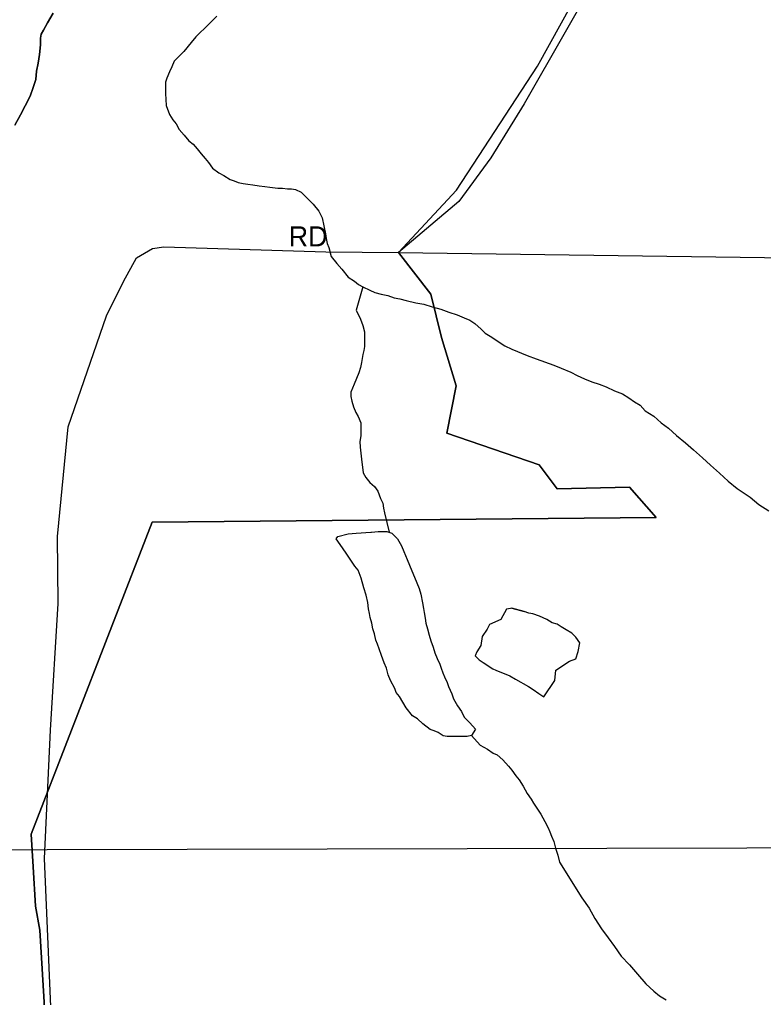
# Model space of a CAD drawing. Extents: x 2010165 to 2382125, y 1060529 to 1407316.
# Drawn here: x 2134155 to 2136008, y 1229747 to 1232184 of the extents above; entities that cross this region are included whole.
import ezdxf

# ---------------------------------------------------------------- set-up
doc = ezdxf.new("R2010")
doc.units = 0
for name, color, linetype in [('GM_X_City_Street', 7, 'Continuous'), ('GM_X_City_Street_Text', 7, 'Continuous'), ('GM_X_Corporation', 7, 'Continuous'), ('GM_X_Major_River', 7, 'Continuous'), ('GM_X_Minor_Lake', 7, 'Continuous'), ('GM_X_Minor_River', 7, 'Continuous'), ('GM_X_Rail_Line', 7, 'Continuous')]:
    doc.layers.add(name, color=color, linetype=linetype)

msp = doc.modelspace()

# ---------------------------------------------------------------- linework, layer by layer
at = {"layer": 'GM_X_City_Street'}
msp.add_lwpolyline([(2134256.4, 1229179.8), (2134217.3, 1230093.2), (2134232.4, 1230413.1), (2134251.3, 1230729.2), (2134250, 1230896), (2134276.8, 1231168.9), (2134371.9, 1231445.9), (2134414, 1231531.8), (2134446.8, 1231590.3), (2134486.2, 1231614), (2134514.5, 1231617.7), (2134918.3, 1231605.8), (2135099.6, 1231604.1), (2135244.1, 1231759), (2135312.9, 1231864.6), (2135445.4, 1232068.5), (2135560.9, 1232277.3), (2135566.6, 1232287.6)], dxfattribs=at)
at = {"layer": 'GM_X_Corporation'}
for points in [[(2135613.5, 1232326.5), (2135412.6, 1231974.5), (2135329, 1231839.8), (2135249.3, 1231731.1), (2135099.6, 1231604.1), (2135180.1, 1231500.2), (2135206.6, 1231392), (2135243.1, 1231271.8), (2135219.5, 1231153.4), (2135450.1, 1231074.2), (2135494.4, 1231014.3), (2135674.7, 1231019.1), (2135741, 1230943.2), (2134485.4, 1230931.4), (2134184.1, 1230153.8), (2134189.6, 1230072.4), (2134195.4, 1229973.9), (2134206.2, 1229914.4), (2134222.3, 1229638.6)], [(2134222.3, 1229638.6), (2134206.2, 1229914.4), (2134195.4, 1229973.9), (2134189.6, 1230072.4), (2134184.1, 1230153.8), (2134485.4, 1230931.4), (2135741, 1230943.2), (2135674.7, 1231019.1), (2135494.4, 1231014.3), (2135450.1, 1231074.2), (2135219.5, 1231153.4), (2135243.1, 1231271.8), (2135206.6, 1231392), (2135180.1, 1231500.2), (2135099.6, 1231604.1), (2139111.1, 1231548.6)]]:
    msp.add_lwpolyline(points, dxfattribs=at)
at = {"layer": 'GM_X_Major_River'}
for points in [[(2134239.2, 1232200.1), (2134225.3, 1232175.9), (2134215.3, 1232157.8), (2134209.3, 1232147.8), (2134207.3, 1232137.8), (2134207.4, 1232121.7), (2134205.5, 1232097.6), (2134201.5, 1232075.5), (2134197.6, 1232055.4), (2134195.7, 1232035.4), (2134189.7, 1232015.3), (2134181.8, 1231993.2), (2134169.8, 1231969.1), (2134157.8, 1231947), (2134143.9, 1231920.8)], [(2134143.9, 1231920.8), (2134157.8, 1231947), (2134169.8, 1231969.1), (2134181.8, 1231993.2), (2134189.7, 1232015.3), (2134195.7, 1232035.4), (2134197.6, 1232055.4), (2134201.5, 1232075.5), (2134205.5, 1232097.6), (2134207.4, 1232121.7), (2134207.3, 1232137.8), (2134209.3, 1232147.8), (2134215.3, 1232157.8), (2134225.3, 1232175.9), (2134239.2, 1232200.1)]]:
    msp.add_lwpolyline(points, dxfattribs=at)
at = {"layer": 'GM_X_Minor_Lake'}
for points in [[(2135030.6, 1230906.3), (2135032.3, 1230906.3), (2135048.3, 1230908.3), (2135058.4, 1230908.4), (2135070.4, 1230908.4), (2135082.5, 1230904.4), (2135096.6, 1230890.4), (2135106.7, 1230872.4), (2135112.7, 1230858.4), (2135120.8, 1230838.3), (2135126.9, 1230824.3), (2135145.1, 1230780.2), (2135151.2, 1230766.2), (2135155.2, 1230752.1), (2135159.3, 1230730.1), (2135161.4, 1230716), (2135163.4, 1230706), (2135165.5, 1230692), (2135167.5, 1230679.9), (2135171.6, 1230665.9), (2135175.6, 1230649.9), (2135179.7, 1230635.8), (2135185.8, 1230619.8), (2135189.8, 1230605.8), (2135195.9, 1230591.8), (2135202, 1230577.7), (2135206, 1230567.7), (2135210.1, 1230555.7), (2135214.1, 1230545.6), (2135220.2, 1230531.6), (2135224.2, 1230521.6), (2135232.3, 1230503.6), (2135236.4, 1230491.5), (2135246.5, 1230473.5), (2135256.6, 1230459.5), (2135262.6, 1230445.5), (2135276.7, 1230431.5), (2135290.8, 1230415.5), (2135280.8, 1230399.4), (2135270.8, 1230397.3), (2135250.8, 1230397.3), (2135236.7, 1230397.2), (2135220.7, 1230397.2), (2135210.6, 1230399.2), (2135198.5, 1230407.1), (2135188.5, 1230411.1), (2135178.4, 1230415.1), (2135160.3, 1230429.1), (2135146.3, 1230441.1), (2135134.2, 1230449.1), (2135118.1, 1230469.1), (2135110, 1230483.1), (2135101.9, 1230497.1), (2135093.9, 1230507.1), (2135089.8, 1230517.2), (2135079.7, 1230537.2), (2135073.6, 1230551.2), (2135069.6, 1230567.3), (2135063.5, 1230581.3), (2135057.4, 1230599.3), (2135051.3, 1230615.4), (2135047.3, 1230627.4), (2135043.2, 1230637.4), (2135039.2, 1230653.4), (2135035.1, 1230665.5), (2135033.1, 1230679.5), (2135029, 1230693.6), (2135027, 1230703.6), (2135024.9, 1230715.6), (2135022.9, 1230731.7), (2135018.8, 1230749.7), (2135012.7, 1230767.8), (2135006.6, 1230791.8), (2134998.5, 1230811.8), (2134990.4, 1230821.9), (2134970.3, 1230851.9), (2134960.2, 1230867.9), (2134944.1, 1230889.9)], [(2134944.1, 1230889.9), (2134948, 1230896), (2134974.1, 1230902.1), (2134994.2, 1230904.1), (2135030.6, 1230906.3)], [(2135381.5, 1230717.4), (2135378.1, 1230716.7), (2135368.1, 1230714.7), (2135354.1, 1230688.6), (2135326, 1230676.4), (2135320.1, 1230664.4), (2135308.1, 1230646.3), (2135304.2, 1230624.2), (2135294.2, 1230608.1), (2135290.2, 1230598.1), (2135300.3, 1230588.1), (2135310.3, 1230582.1), (2135334.4, 1230566.1), (2135341.8, 1230563)], [(2135341.8, 1230563), (2135376.6, 1230548.2), (2135390.7, 1230540.2), (2135422.9, 1230522.2), (2135435, 1230514.2), (2135449, 1230504.2), (2135461.1, 1230496.3), (2135489.1, 1230536.5), (2135491, 1230562.6), (2135525, 1230584.8), (2135541, 1230590.8), (2135547, 1230608.9), (2135550.9, 1230631), (2135540.9, 1230645), (2135530.8, 1230655), (2135516.7, 1230663), (2135504.7, 1230671), (2135494.6, 1230677), (2135482.5, 1230680.9), (2135468.5, 1230688.9), (2135450.4, 1230696.9), (2135434.3, 1230702.9), (2135424.3, 1230704.8), (2135412.2, 1230708.8), (2135381.5, 1230717.4), (2135412.2, 1230708.8)]]:
    msp.add_lwpolyline(points, dxfattribs=at)
at = {"layer": 'GM_X_Minor_River'}
for points in [[(2134646.6, 1232193.3), (2134636.6, 1232183.2), (2134626.6, 1232173.2), (2134616.6, 1232163.1), (2134604.6, 1232151), (2134594.6, 1232141), (2134582.6, 1232126.9), (2134564.6, 1232104.8), (2134540.6, 1232080.6), (2134534.7, 1232066.6), (2134528.7, 1232054.5), (2134522.7, 1232038.4), (2134518.7, 1232028.4), (2134518.8, 1232018.3), (2134518.9, 1232000.3), (2134521, 1231970.2), (2134529.1, 1231948.1), (2134537.1, 1231934.1), (2134545.2, 1231924.1), (2134553.3, 1231910.1), (2134565.4, 1231896.1), (2134577.4, 1231882.1), (2134587.5, 1231874.1), (2134597.6, 1231862.1), (2134607.7, 1231850.1), (2134617.7, 1231838.1), (2134625.8, 1231828), (2134635.9, 1231814), (2134652, 1231802), (2134664, 1231796.1), (2134680.1, 1231786.1), (2134690.2, 1231782.1), (2134700.2, 1231778.1), (2134712.3, 1231776.1), (2134724.3, 1231774.2), (2134736.4, 1231772.2), (2134752.4, 1231770.2), (2134766.5, 1231768.3), (2134778.5, 1231766.3), (2134798.6, 1231764.4), (2134810.6, 1231764.4), (2134822.7, 1231762.4), (2134832.7, 1231762.5), (2134842.7, 1231760.5), (2134856.8, 1231754.5), (2134866.9, 1231744.5), (2134876.9, 1231734.5), (2134887, 1231724.5), (2134901.1, 1231706.5), (2134909.2, 1231690.5), (2134917.4, 1231650.4), (2134919.4, 1231638.3), (2134921.5, 1231626.3), (2134925.5, 1231616.3), (2134931.6, 1231594.2), (2134945.7, 1231576.2), (2134957.8, 1231562.2), (2134973.9, 1231542.2), (2134990, 1231532.2), (2135000.1, 1231524.2), (2135010.1, 1231518.2), (2135028.2, 1231510.2), (2135040.3, 1231504.3), (2135056.3, 1231500.3), (2135072.4, 1231496.3), (2135088.5, 1231490.4), (2135102.5, 1231488.4), (2135118.6, 1231484.5), (2135142.7, 1231478.5), (2135162.8, 1231474.6), (2135182.9, 1231468.6)], [(2135010.1, 1231518.2), (2134994.3, 1231460), (2135004.4, 1231437.9), (2135010.4, 1231421.9), (2135014.5, 1231405.9), (2135014.6, 1231395.8), (2135014.6, 1231383.8), (2135014.6, 1231369.8), (2135012.7, 1231359.7), (2135010.7, 1231349.7), (2135008.7, 1231339.6), (2135006.8, 1231329.6), (2135004.8, 1231317.5), (2135000.8, 1231303.5), (2134994.9, 1231289.4), (2134988.9, 1231275.4), (2134984.9, 1231265.3), (2134980.9, 1231255.3), (2134981, 1231245.2), (2134983, 1231233.2), (2134987.1, 1231219.2), (2134993.1, 1231205.1), (2134999.2, 1231195.1), (2135005.3, 1231179.1), (2135005.3, 1231163), (2135005.4, 1231147), (2135003.4, 1231132.9), (2135003.5, 1231118.9), (2135007.6, 1231080.8), (2135009.7, 1231068.7), (2135011.7, 1231054.7), (2135017.8, 1231042.7), (2135027.8, 1231030.7), (2135039.9, 1231020.7), (2135048, 1231008.7), (2135054.1, 1230990.6), (2135060.1, 1230978.6), (2135062.2, 1230966.6), (2135064.2, 1230954.5), (2135076, 1230906.5)], [(2135182.9, 1231468.6), (2135205, 1231462.7), (2135225.1, 1231454.7), (2135245.1, 1231448.7), (2135263.2, 1231440.8), (2135277.3, 1231434.8), (2135289.4, 1231426.8), (2135305.5, 1231412.8), (2135315.5, 1231402.8), (2135327.6, 1231394.8), (2135363.8, 1231370.8), (2135381.9, 1231362.9), (2135420.1, 1231346.9), (2135442.2, 1231339), (2135486.4, 1231323.1), (2135504.4, 1231315.1), (2135528.6, 1231305.1), (2135544.6, 1231297.2), (2135562.7, 1231289.2), (2135580.8, 1231281.2), (2135598.9, 1231275.3), (2135617, 1231269.3), (2135637.1, 1231259.3), (2135657.2, 1231251.4), (2135673.3, 1231241.4), (2135687.3, 1231231.4), (2135701.4, 1231223.4), (2135713.5, 1231209.4), (2135735.6, 1231195.4), (2135753.7, 1231179.4), (2135771.8, 1231165.5), (2135792, 1231147.5), (2135814.1, 1231129.5), (2135834.2, 1231111.5), (2135856.4, 1231091.5), (2135876.5, 1231073.5), (2135898.6, 1231053.5), (2135920.8, 1231033.5), (2135942.9, 1231015.5), (2135975.1, 1230993.5), (2135997.2, 1230975.5), (2136021.4, 1230959.6)], [(2135280.9, 1230399.5), (2135303, 1230375.4), (2135321.1, 1230365.4), (2135335.2, 1230355.4), (2135345.2, 1230351.4), (2135359.3, 1230339.4), (2135373.4, 1230323.4), (2135381.5, 1230313.4), (2135391.6, 1230299.4), (2135399.6, 1230289.4), (2135409.7, 1230273.4), (2135419.8, 1230255.3), (2135429.9, 1230241.3), (2135435.9, 1230231.3), (2135442, 1230221.3), (2135454.1, 1230203.3), (2135464.2, 1230185.2), (2135472.3, 1230169.2), (2135476.3, 1230159.2), (2135480.4, 1230149.2), (2135486.4, 1230135.1), (2135490.5, 1230119.1), (2135496.6, 1230101.1), (2135500.5, 1230083.9)], [(2135500.5, 1230083.9), (2135555.7, 1229995), (2135574.1, 1229969.2), (2135588.5, 1229943.3), (2135605, 1229917.4), (2135621.3, 1229895.6), (2135637.7, 1229873.8), (2135654.1, 1229849.9), (2135674.4, 1229828.1), (2135694.8, 1229804.4), (2135715.2, 1229780.6), (2135735.5, 1229762.8), (2135749.7, 1229751), (2135765.9, 1229741.2)]]:
    msp.add_lwpolyline(points, dxfattribs=at)
at = {"layer": 'GM_X_Rail_Line'}
msp.add_lwpolyline([(2129750.1, 1230110.3), (2131919.6, 1230114.4), (2132858.1, 1230113.6), (2134224.3, 1230115.3), (2138756.2, 1230126), (2140171.2, 1230128), (2141037.4, 1230128.7)], dxfattribs=at)

# ---------------------------------------------------------------- texts
at = {"layer": 'GM_X_City_Street_Text'}
msp.add_text('RD', height=50, rotation=0, dxfattribs=at).set_placement((2134825.9, 1231619))

doc.saveas('drawing.dxf')
